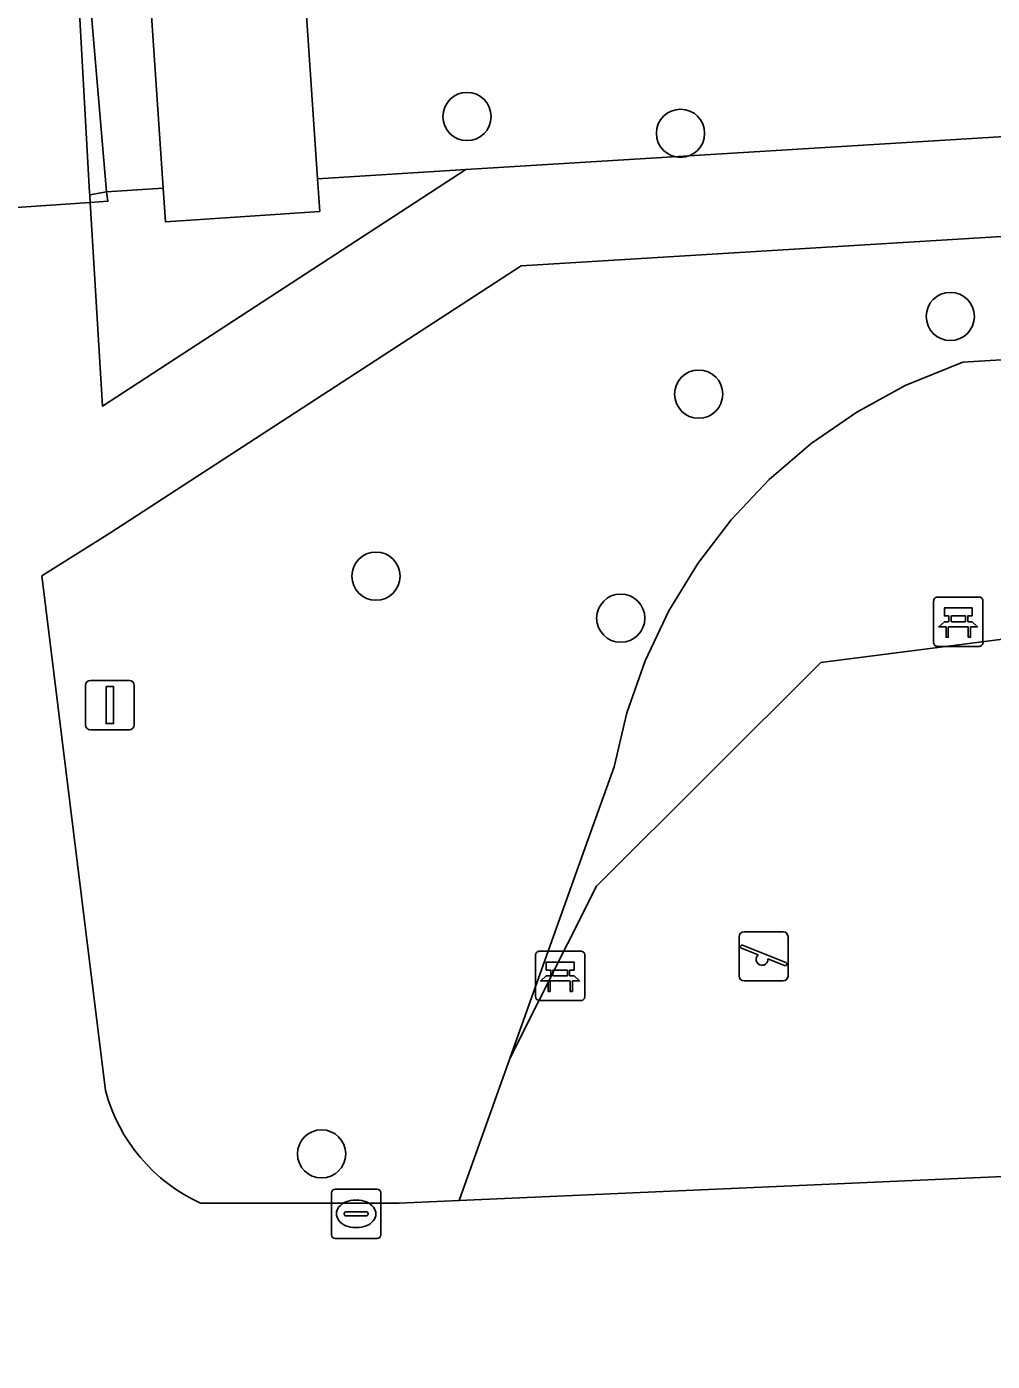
# Model space of a CAD drawing. Extents: x 160732 to 162107, y 387428 to 388479.
# Drawn here: x 160840.27 to 160859.86, y 387598.99 to 387626.06 of the extents above; entities that cross this region are included whole.
import ezdxf

# ---------------------------------------------------------------- set-up
doc = ezdxf.new("R2010")
doc.units = 0
for name, color, linetype in [('IMGEO_Bank', 7, 'Continuous'), ('IMGEO_Boom', 7, 'Continuous'), ('IMGEO_Groenvoorziening', 7, 'Continuous'), ('IMGEO_Hek', 7, 'Continuous'), ('IMGEO_Kolk', 7, 'Continuous'), ('IMGEO_Lichtmast', 7, 'Continuous'), ('IMGEO_Pand', 7, 'Continuous'), ('IMGEO_Speelvoorziening', 7, 'Continuous'), ('IMGEO_Voetpad_open', 7, 'Continuous')]:
    doc.layers.add(name, color=color, linetype=linetype)

msp = doc.modelspace()

# ---------------------------------------------------------------- linework, layer by layer
at = {"layer": 'IMGEO_Bank'}
for p, q in [((160858.667, 387613.565), (160858.667, 387614.406)), ((160858.667, 387614.406), (160858.667, 387613.565)), ((160858.742, 387614.49), (160859.583, 387614.49)), ((160859.583, 387614.49), (160858.742, 387614.49)), ((160859.667, 387614.415), (160859.667, 387613.574)), ((160859.667, 387613.574), (160859.667, 387614.415)), ((160858.976, 387613.996), (160858.976, 387614.102)), ((160859.02, 387614.102), (160859.02, 387613.996)), ((160859.308, 387614.108), (160859.026, 387614.108)), ((160859.314, 387613.996), (160859.314, 387614.102)), ((160859.358, 387614.102), (160859.358, 387613.996)), ((160859.364, 387613.888), (160858.971, 387613.888)), ((160859.026, 387613.99), (160859.308, 387613.99)), ((160859.592, 387613.49), (160858.751, 387613.49)), ((160858.751, 387613.49), (160859.592, 387613.49)), ((160850.669, 387607.306), (160851.51, 387607.306)), ((160851.51, 387607.306), (160850.669, 387607.306)), ((160850.594, 387606.381), (160850.594, 387607.222)), ((160850.594, 387607.222), (160850.594, 387606.381)), ((160851.594, 387607.231), (160851.594, 387606.39)), ((160851.594, 387606.39), (160851.594, 387607.231)), ((160850.903, 387606.812), (160850.903, 387606.918)), ((160850.947, 387606.918), (160850.947, 387606.812)), ((160851.235, 387606.924), (160850.953, 387606.924)), ((160850.953, 387606.806), (160851.235, 387606.806)), ((160851.241, 387606.812), (160851.241, 387606.918)), ((160851.285, 387606.918), (160851.285, 387606.812)), ((160851.291, 387606.704), (160850.898, 387606.704)), ((160851.519, 387606.306), (160850.678, 387606.306)), ((160850.678, 387606.306), (160851.519, 387606.306))]:
    msp.add_line(p, q, dxfattribs=at)
for points in [[(160858.97, 387614.108), (160858.884, 387614.108), (160858.884, 387614.269), (160859.447, 387614.269), (160859.447, 387614.108), (160859.364, 387614.108)], [(160858.914, 387613.888), (160858.772, 387613.888), (160858.884, 387613.99), (160858.97, 387613.99)], [(160858.964, 387613.881), (160858.964, 387613.674), (160858.921, 387613.674), (160858.921, 387613.881)], [(160859.364, 387613.99), (160859.447, 387613.99), (160859.559, 387613.888), (160859.42, 387613.888)], [(160859.414, 387613.881), (160859.414, 387613.674), (160859.37, 387613.674), (160859.37, 387613.881)], [(160850.897, 387606.924), (160850.811, 387606.924), (160850.811, 387607.085), (160851.374, 387607.085), (160851.374, 387606.924), (160851.291, 387606.924)], [(160850.841, 387606.704), (160850.699, 387606.704), (160850.811, 387606.806), (160850.897, 387606.806)], [(160851.291, 387606.806), (160851.374, 387606.806), (160851.486, 387606.704), (160851.347, 387606.704)], [(160850.891, 387606.697), (160850.891, 387606.49), (160850.848, 387606.49), (160850.848, 387606.697)], [(160851.341, 387606.697), (160851.341, 387606.49), (160851.297, 387606.49), (160851.297, 387606.697)]]:
    msp.add_lwpolyline(points, dxfattribs=at)
for centre, radius, start, end in [((160858.745, 387614.412), 0.0779, 92.4484, 184.2845), ((160858.745, 387614.412), 0.0779, 92.4484, 184.2845), ((160859.589, 387614.412), 0.0779, 2.4484, 94.2845), ((160859.589, 387614.412), 0.0779, 2.4484, 94.2845), ((160858.969, 387614.101), 0.00671, 2.8957, 87.1043), ((160859.026, 387614.101), 0.00671, 92.8957, 177.1043), ((160859.308, 387614.101), 0.00671, 2.8957, 87.1043), ((160859.365, 387614.101), 0.00671, 92.8957, 177.1043), ((160858.914, 387613.881), 0.00671, 2.8957, 87.1043), ((160858.971, 387613.881), 0.00671, 92.8957, 177.1043), ((160858.969, 387613.997), 0.00671, 272.8957, 357.1043), ((160859.026, 387613.997), 0.00671, 182.8957, 267.1043), ((160859.308, 387613.997), 0.00671, 272.8957, 357.1043), ((160859.365, 387613.997), 0.00671, 182.8957, 267.1043), ((160859.363, 387613.881), 0.00671, 2.8957, 87.1043), ((160859.42, 387613.881), 0.00671, 92.8957, 177.1043), ((160858.745, 387613.568), 0.0779, 182.4484, 274.2845), ((160858.745, 387613.568), 0.0779, 182.4484, 274.2845), ((160859.589, 387613.568), 0.0779, 272.4484, 4.2845), ((160859.589, 387613.568), 0.0779, 272.4484, 4.2845), ((160850.672, 387607.228), 0.0779, 92.4484, 184.2845), ((160850.672, 387607.228), 0.0779, 92.4484, 184.2845), ((160851.516, 387607.228), 0.0779, 2.4484, 94.2845), ((160851.516, 387607.228), 0.0779, 2.4484, 94.2845), ((160850.896, 387606.917), 0.00671, 2.8957, 87.1043), ((160850.896, 387606.813), 0.00671, 272.8957, 357.1043), ((160850.953, 387606.917), 0.00671, 92.8957, 177.1043), ((160850.953, 387606.813), 0.00671, 182.8957, 267.1043), ((160851.235, 387606.917), 0.00671, 2.8957, 87.1043), ((160851.235, 387606.813), 0.00671, 272.8957, 357.1043), ((160851.292, 387606.917), 0.00671, 92.8957, 177.1043), ((160851.292, 387606.813), 0.00671, 182.8957, 267.1043), ((160850.841, 387606.697), 0.00671, 2.8957, 87.1043), ((160850.898, 387606.697), 0.00671, 92.8957, 177.1043), ((160851.29, 387606.697), 0.00671, 2.8957, 87.1043), ((160851.347, 387606.697), 0.00671, 92.8957, 177.1043), ((160850.672, 387606.384), 0.0779, 182.4484, 274.2845), ((160850.672, 387606.384), 0.0779, 182.4484, 274.2845), ((160851.516, 387606.384), 0.0779, 272.4484, 4.2845), ((160851.516, 387606.384), 0.0779, 272.4484, 4.2845)]:
    msp.add_arc(centre, radius, start, end, dxfattribs=at)
at = {"layer": 'IMGEO_Boom'}
for centre in [(160849.204, 387624.237), (160853.534, 387623.897), (160859.005, 387620.182), (160853.902, 387618.606), (160847.358, 387614.914), (160852.321, 387614.062), (160846.255, 387603.195)]:
    msp.add_circle(centre, 0.489, dxfattribs=at)
at = {"layer": 'IMGEO_Groenvoorziening'}
for points in [[(160893.857, 387632.72), (160893.797, 387633.596), (160841.135, 387630.177), (160841.145, 387630.006), (160841.551, 387622.692), (160841.554, 387622.65), (160841.895, 387622.713), (160841.456, 387627.883), (160891.708, 387631.21), (160894.368, 387629.771), (160894.51, 387628.666), (160896.357, 387628.903)], [(160894.51, 387628.666), (160894.368, 387629.771), (160891.708, 387631.21), (160841.456, 387627.883), (160841.895, 387622.713), (160843.042, 387622.783), (160842.738, 387627.287), (160845.867, 387627.498), (160846.172, 387622.975), (160849.183, 387623.16), (160889.471, 387625.632)], [(160889.498, 387623.602), (160850.301, 387621.206), (160841.962, 387615.784), (160840.583, 387614.92), (160841.874, 387604.479)], [(160866.48, 387619.693), (160859.257, 387619.255), (160858.09, 387618.778), (160857.106, 387618.241), (160856.183, 387617.604), (160855.332, 387616.874), (160854.562, 387616.059), (160853.882, 387615.168), (160853.298, 387614.21), (160852.817, 387613.197), (160852.445, 387612.14), (160852.186, 387611.049), (160851.6, 387609.409), (160850.071, 387605.13), (160851.829, 387608.624), (160856.378, 387613.16), (160870.347, 387614.952)], [(160852.445, 387612.14), (160852.817, 387613.197), (160853.298, 387614.21), (160853.882, 387615.168), (160854.562, 387616.059), (160855.332, 387616.874), (160856.183, 387617.604), (160857.106, 387618.241), (160858.09, 387618.778), (160859.257, 387619.255), (160866.48, 387619.693)], [(160883.836, 387611.226), (160877.53, 387614.706), (160870.347, 387614.952), (160856.378, 387613.16), (160851.829, 387608.624), (160850.071, 387605.13), (160849.045, 387602.248), (160860.689, 387602.764), (160860.812, 387603.189), (160877.847, 387603.508), (160880.6, 387601.239)], [(160843.8, 387602.194), (160847.828, 387602.195), (160849.045, 387602.248), (160850.071, 387605.13), (160851.6, 387609.409), (160852.186, 387611.049), (160852.445, 387612.14)]]:
    msp.add_lwpolyline(points, dxfattribs=at)
msp.add_arc((160845.249, 387605.369), 3.49, 194.7781, 245.4762, dxfattribs=at)
at = {"layer": 'IMGEO_Hek'}
for points in [[(160841.895, 387622.713), (160841.456, 387627.883), (160891.708, 387631.21), (160894.718, 387629.582), (160894.864, 387628.774), (160896.357, 387628.903)], [(160849.183, 387623.16), (160889.471, 387625.632)], [(160846.172, 387622.975), (160849.183, 387623.16)], [(160841.895, 387622.713), (160841.922, 387622.521), (160841.563, 387622.494), (160833.369, 387621.938)], [(160841.895, 387622.713), (160843.042, 387622.783)]]:
    msp.add_lwpolyline(points, dxfattribs=at)
at = {"layer": 'IMGEO_Kolk'}
for p, q in [((160846.455, 387601.553), (160846.455, 387602.405)), ((160846.53, 387602.479), (160847.382, 387602.479)), ((160847.456, 387602.405), (160847.456, 387601.553)), ((160846.943, 387602.259), (160846.968, 387602.259)), ((160846.714, 387601.973), (160846.714, 387601.985)), ((160847.152, 387601.936), (160846.754, 387601.936)), ((160846.757, 387602.022), (160847.155, 387602.022)), ((160847.198, 387601.985), (160847.198, 387601.973)), ((160846.966, 387601.699), (160846.941, 387601.699)), ((160847.382, 387601.479), (160846.53, 387601.479))]:
    msp.add_line(p, q, dxfattribs=at)
for points in [[(160846.455, 387601.553), (160846.455, 387602.405)], [(160846.53, 387602.479), (160847.382, 387602.479)], [(160847.456, 387602.405), (160847.456, 387601.553)], [(160847.382, 387601.479), (160846.53, 387601.479)]]:
    msp.add_lwpolyline(points, dxfattribs=at)
for centre, radius, start, end in [((160846.532, 387602.403), 0.0765, 91.552, 178.448), ((160846.532, 387602.403), 0.0765, 91.552, 178.448), ((160847.38, 387602.403), 0.0765, 1.552, 88.448), ((160847.38, 387602.403), 0.0765, 1.552, 88.448), ((160846.754, 387601.982), 0.0403, 85.8775, 175.7526), ((160846.751, 387601.972), 0.0366, 178.938, 274.7102), ((160847.155, 387601.979), 0.043, 264.8664, 352.4533), ((160847.159, 387601.984), 0.0386, 1.7309, 96.639), ((160846.532, 387601.555), 0.0765, 181.552, 268.448), ((160846.532, 387601.555), 0.0765, 181.552, 268.448), ((160847.38, 387601.555), 0.0765, 271.552, 358.448), ((160847.38, 387601.555), 0.0765, 271.552, 358.448)]:
    msp.add_arc(centre, radius, start, end, dxfattribs=at)
for centre, major_axis, ratio, start_param, end_param in [((160846.942, 387601.979), (-0.387, 0.002), 0.722429, 4.712389, 7.853982), ((160846.967, 387601.979), (-0.39, 0.002), 0.717154, 1.570796, 4.712389)]:
    msp.add_ellipse(centre, major_axis=major_axis, ratio=ratio, start_param=start_param, end_param=end_param, dxfattribs=at)
at = {"layer": 'IMGEO_Lichtmast'}
for p, q in [((160841.466, 387611.898), (160841.466, 387612.698)), ((160841.466, 387612.698), (160841.466, 387611.898)), ((160841.566, 387612.798), (160842.356, 387612.798)), ((160842.356, 387612.798), (160841.566, 387612.798)), ((160842.456, 387612.698), (160842.456, 387611.898)), ((160842.456, 387611.898), (160842.456, 387612.698)), ((160842.356, 387611.798), (160841.566, 387611.798)), ((160841.566, 387611.798), (160842.356, 387611.798))]:
    msp.add_line(p, q, dxfattribs=at)
msp.add_lwpolyline([(160841.886, 387612.673), (160842.036, 387612.673), (160842.036, 387611.923), (160841.886, 387611.923), (160841.886, 387612.673)], dxfattribs=at)
for centre, start, end in [((160841.566, 387612.698), 90, 180), ((160841.566, 387612.698), 90, 180), ((160842.356, 387612.698), 0, 90), ((160842.356, 387612.698), 360, 90), ((160841.566, 387611.898), 180, 270), ((160841.566, 387611.898), 180, 270), ((160842.356, 387611.898), 270, 0), ((160842.356, 387611.898), 270, 0)]:
    msp.add_arc(centre, 0.1, start, end, dxfattribs=at)
at = {"layer": 'IMGEO_Pand'}
msp.add_lwpolyline([(160845.867, 387627.498), (160842.738, 387627.287), (160843.042, 387622.783), (160843.088, 387622.101), (160846.217, 387622.312), (160846.172, 387622.975)], close=True, dxfattribs=at)
at = {"layer": 'IMGEO_Speelvoorziening'}
for p, q in [((160854.724, 387606.802), (160854.724, 387607.602)), ((160854.724, 387607.602), (160854.724, 387606.802)), ((160854.824, 387607.702), (160855.614, 387607.702)), ((160855.614, 387607.702), (160854.824, 387607.702)), ((160855.714, 387607.602), (160855.714, 387606.802)), ((160855.714, 387606.802), (160855.714, 387607.602)), ((160855.107, 387607.23), (160854.768, 387607.367)), ((160854.793, 387607.427), (160855.669, 387607.074)), ((160855.645, 387607.014), (160855.305, 387607.151)), ((160855.614, 387606.702), (160854.824, 387606.702)), ((160854.824, 387606.702), (160855.614, 387606.702))]:
    msp.add_line(p, q, dxfattribs=at)
for centre, radius, start, end in [((160854.824, 387607.602), 0.1, 90, 180), ((160854.824, 387607.602), 0.1, 90, 180), ((160855.614, 387607.602), 0.1, 0, 90), ((160855.614, 387607.602), 0.1, 360, 90), ((160854.781, 387607.397), 0.0327, 68.078, 248.078), ((160855.186, 387607.14), 0.12, 130.9928, 5.1632), ((160855.657, 387607.044), 0.0327, 248.078, 68.078), ((160854.824, 387606.802), 0.1, 180, 270), ((160854.824, 387606.802), 0.1, 180, 270), ((160855.614, 387606.802), 0.1, 270, 0), ((160855.614, 387606.802), 0.1, 270, 0)]:
    msp.add_arc(centre, radius, start, end, dxfattribs=at)
at = {"layer": 'IMGEO_Voetpad_open'}
for points in [[(160832.974, 387627.341), (160833.359, 387622.074), (160833.369, 387621.938), (160841.563, 387622.494), (160841.554, 387622.65), (160841.551, 387622.692), (160841.145, 387630.006), (160796.661, 387627.444), (160796.815, 387625.004), (160797.423, 387625.06), (160799.877, 387625.216)], [(160843.042, 387622.783), (160841.895, 387622.713), (160841.554, 387622.65), (160841.563, 387622.494), (160841.809, 387618.365), (160849.183, 387623.16), (160846.172, 387622.975), (160846.217, 387622.312), (160843.088, 387622.101)]]:
    msp.add_lwpolyline(points, close=True, dxfattribs=at)
for points in [[(160889.471, 387625.632), (160849.183, 387623.16), (160841.809, 387618.365), (160841.563, 387622.494), (160833.369, 387621.938), (160835.017, 387600.403), (160830.372, 387600.085), (160830.648, 387596.042), (160830.159, 387595.967), (160830.855, 387586.738), (160833.07, 387587.031), (160836.311, 387587.187)], [(160841.874, 387604.479), (160840.583, 387614.92), (160841.962, 387615.784), (160850.301, 387621.206), (160889.498, 387623.602)], [(160880.6, 387601.239), (160877.847, 387603.508), (160860.812, 387603.189), (160860.689, 387602.764), (160849.045, 387602.248), (160847.828, 387602.195), (160843.8, 387602.194)]]:
    msp.add_lwpolyline(points, dxfattribs=at)
msp.add_arc((160845.249, 387605.369), 3.49, 194.7781, 245.4762, dxfattribs=at)

doc.saveas('drawing.dxf')
